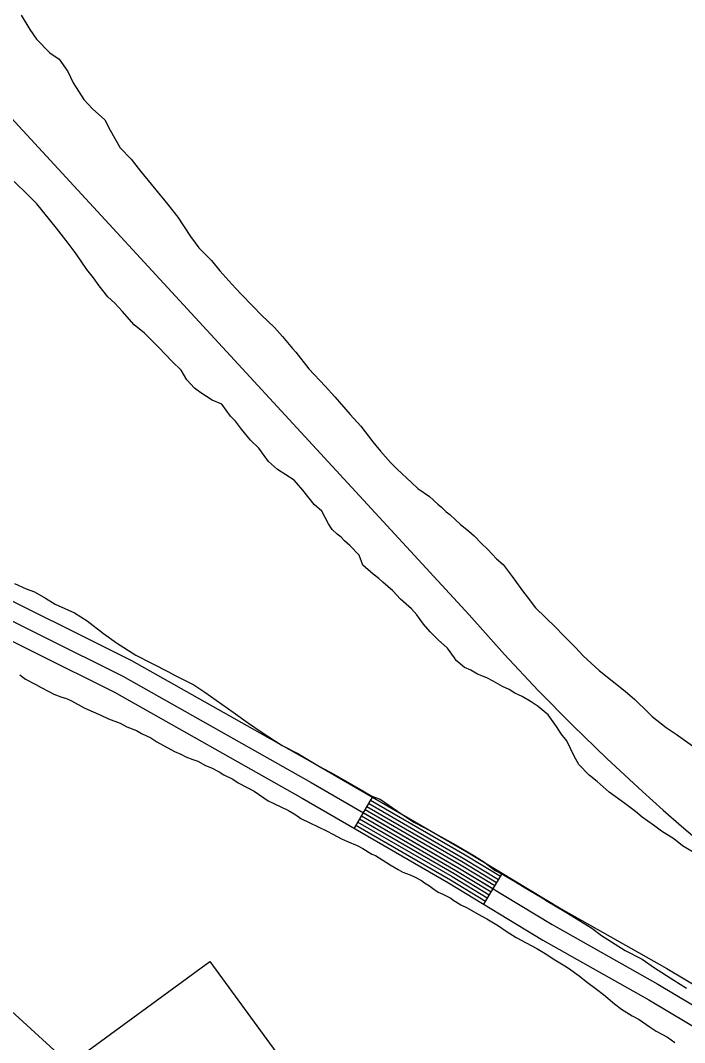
# Model space of a CAD drawing. Extents: x 3192986 to 3230865, y 867483 to 892886.
# Drawn here: x 3222737 to 3223289, y 874165 to 875015 of the extents above; entities that cross this region are included whole.
import ezdxf

# ---------------------------------------------------------------- set-up
doc = ezdxf.new("R2010")
doc.units = 0
for name, color, linetype in [('V-ROAD-CNTR', 7, 'Continuous'), ('V-SITE-VEGE', 7, 'Continuous'), ('V-TOPO-WATR-IDEN', 7, 'Continuous')]:
    doc.layers.add(name, color=color, linetype=linetype)

msp = doc.modelspace()

# ---------------------------------------------------------------- linework, layer by layer
at = {"layer": 'V-ROAD-CNTR'}
for p, q in [((3223029.1, 874369.45), (3223014.07, 874343.49)), ((3223137.19, 874306.1), (3223121.65, 874280.44))]:
    msp.add_line(p, q, dxfattribs=at)
for points in [[(3222425.93, 875262.95), (3223109.55, 874521.06), (3223139.03, 874488.1), (3223167.18, 874458.12), (3223195.71, 874429.1), (3223224.12, 874401.5), (3223253.76, 874373.96), (3223271.1, 874358.43), (3223286.16, 874345.27), (3223306.34, 874328.1), (3223329.43, 874309.07), (3223349.44, 874293.11), (3223383.85, 874266.73), (3223415.67, 874243.5), (3223441.36, 874225.52), (3224792.65, 873392.11), (3224866.37, 873340.26), (3224913.19, 873296.04)], [(3222130.86, 874729.24), (3222200.93, 874712.3), (3222460.23, 874632.38), (3222528.54, 874611.09), (3222580.08, 874595.12), (3222633.51, 874576.11), (3222695.85, 874549.23), (3222828.8, 874483.12), (3222985.84, 874394.5), (3223107.8, 874323.89), (3223186.2, 874276.43), (3223274.07, 874226.86), (3223505.58, 874088.8), (3223865.21, 873863.91), (3224208.09, 873654.99)], [(3222128.41, 874714.4), (3222196.95, 874697.83), (3222455.79, 874618.05), (3222524.08, 874596.77), (3222575.35, 874580.88), (3222628.02, 874562.14), (3222689.54, 874535.62), (3222821.77, 874469.86), (3222978.39, 874381.47), (3223100.16, 874310.98), (3223178.63, 874263.48), (3223266.54, 874213.89), (3223497.76, 874076), (3223857.33, 873851.14), (3224200.27, 873642.19)], [(3222125.96, 874699.56), (3222192.98, 874683.36), (3222451.35, 874603.73), (3222519.63, 874582.45), (3222570.61, 874566.65), (3222622.53, 874548.17), (3222683.23, 874522.01), (3222814.74, 874456.61), (3222970.95, 874368.45), (3223092.52, 874298.07), (3223171.05, 874250.53), (3223259.01, 874200.91), (3223489.94, 874063.2), (3223849.45, 873838.38), (3224192.46, 873629.39), (3224516.93, 873430.75), (3224769.64, 873272.05), (3224809.46, 873246.98), (3224837.9, 873229.01), (3224859.39, 873216.1), (3224868.75, 873213.41), (3224879.79, 873212.19), (3224890.98, 873211.29), (3224905.33, 873214.23)], [(3223027.59, 874366.86), (3223106.28, 874321.31), (3223135.63, 874303.53)], [(3223023.08, 874359.07), (3223101.69, 874313.56), (3223130.97, 874295.83)], [(3223024.59, 874361.66), (3223103.22, 874316.14), (3223132.53, 874298.4)], [(3223026.09, 874364.26), (3223104.75, 874318.73), (3223134.08, 874300.97)], [(3223018.57, 874351.28), (3223097.1, 874305.82), (3223126.31, 874288.13)], [(3223020.08, 874353.88), (3223098.63, 874308.4), (3223127.86, 874290.7)], [(3223021.58, 874356.47), (3223100.16, 874310.98), (3223129.42, 874293.27)], [(3223015.57, 874346.09), (3223094.05, 874300.66), (3223123.2, 874283)], [(3223017.07, 874348.68), (3223095.58, 874303.24), (3223124.76, 874285.57)]]:
    msp.add_lwpolyline(points, dxfattribs=at)
at = {"layer": 'V-SITE-VEGE'}
for p, q in [((3222737.15, 875019.59), (3222744.4, 875007.62)), ((3222744.4, 875007.62), (3222750.01, 874999.52)), ((3222750.01, 874999.52), (3222761.15, 874988.4)), ((3222761.15, 874988.4), (3222768.67, 874983.06)), ((3222768.67, 874983.06), (3222775.89, 874972.65)), ((3222775.89, 874972.65), (3222780.35, 874963.36)), ((3222780.35, 874963.36), (3222789.2, 874949.46)), ((3222789.2, 874949.46), (3222796.37, 874941.78)), ((3222796.37, 874941.78), (3222806.69, 874932.6)), ((3222806.69, 874932.6), (3222811.14, 874924.09)), ((3222811.14, 874924.09), (3222819.61, 874909.4)), ((3222819.61, 874909.4), (3222828.77, 874899.8)), ((3222828.77, 874899.8), (3222836.37, 874889.79)), ((3222836.37, 874889.79), (3222859.14, 874862.08)), ((3222742.61, 874870.12), (3222731.47, 874881.24)), ((3222750.16, 874862.83), (3222742.61, 874870.12)), ((3222766.55, 874842.43), (3222750.16, 874862.83)), ((3222859.14, 874862.08), (3222867.52, 874851.69)), ((3222867.52, 874851.69), (3222877.98, 874835.48)), ((3222776.14, 874830.11), (3222766.55, 874842.43)), ((3222877.98, 874835.48), (3222884.78, 874826.23)), ((3222782.94, 874821.25), (3222776.14, 874830.11)), ((3222884.78, 874826.23), (3222895.52, 874815.49)), ((3222791.77, 874808.13), (3222782.94, 874821.25)), ((3222797.37, 874801.21), (3222791.77, 874808.13)), ((3222895.52, 874815.49), (3222902.32, 874807.02)), ((3222802.17, 874794.65), (3222797.37, 874801.21)), ((3222902.32, 874807.02), (3222912.28, 874795.88)), ((3222809.37, 874785.41), (3222802.17, 874794.65)), ((3222912.28, 874795.88), (3222919.45, 874788.2)), ((3222814.94, 874780.05), (3222809.37, 874785.41)), ((3222919.45, 874788.2), (3222930.19, 874777.46)), ((3222821.3, 874773.53), (3222814.94, 874780.05)), ((3222930.19, 874777.46), (3222936.97, 874770.16)), ((3222831.28, 874761.99), (3222821.3, 874773.53)), ((3222936.97, 874770.16), (3222947.7, 874759.81)), ((3222839.6, 874755.11), (3222831.28, 874761.99)), ((3222947.7, 874759.81), (3222954.47, 874752.52)), ((3222851.54, 874743.22), (3222839.6, 874755.11)), ((3222954.47, 874752.52), (3222962.85, 874742.52)), ((3222862.68, 874731.71), (3222851.54, 874743.22)), ((3222962.85, 874742.52), (3222965.64, 874739.44)), ((3222870.23, 874724.43), (3222862.68, 874731.71)), ((3222965.64, 874739.44), (3222976.44, 874725.58)), ((3222875.07, 874716.31), (3222870.23, 874724.43)), ((3222976.44, 874725.58), (3222989.98, 874710.99)), ((3222881.44, 874709.4), (3222875.07, 874716.31)), ((3222886.59, 874705.59), (3222881.44, 874709.4)), ((3222989.98, 874710.99), (3222997.96, 874702.15)), ((3222896.07, 874699.51), (3222886.59, 874705.59)), ((3222903.94, 874696.14), (3222896.07, 874699.51)), ((3222997.96, 874702.15), (3223010.72, 874687.54)), ((3222911.16, 874686.12), (3222903.94, 874696.14)), ((3222915.53, 874681.9), (3222911.16, 874686.12)), ((3222920.34, 874675.35), (3222915.53, 874681.9)), ((3223010.72, 874687.54), (3223019.48, 874677.94)), ((3222927.92, 874666.12), (3222920.34, 874675.35)), ((3223019.48, 874677.94), (3223029.49, 874664.84)), ((3222934.68, 874659.6), (3222927.92, 874666.12)), ((3223029.49, 874664.84), (3223035.87, 874657.15)), ((3222942.7, 874648.42), (3222934.68, 874659.6)), ((3223035.87, 874657.15), (3223044.25, 874647.54)), ((3222950.23, 874641.92), (3222942.7, 874648.42)), ((3223044.25, 874647.54), (3223049.82, 874642.17)), ((3222964.07, 874632.8), (3222950.23, 874641.92)), ((3223049.82, 874642.17), (3223061.73, 874631.06)), ((3222971.25, 874624.73), (3222964.07, 874632.8)), ((3223061.73, 874631.06), (3223066.9, 874626.08)), ((3222980.84, 874612.8), (3222971.25, 874624.73)), ((3223066.9, 874626.08), (3223076.79, 874619.23)), ((3222987.19, 874607.05), (3222980.84, 874612.8)), ((3223076.79, 874619.23), (3223083.54, 874613.11)), ((3223083.54, 874613.11), (3223086.72, 874610.43)), ((3222992.85, 874596.61), (3222987.19, 874607.05)), ((3223086.72, 874610.43), (3223090.69, 874606.59)), ((3223090.69, 874606.59), (3223093.47, 874604.3)), ((3223093.47, 874604.3), (3223098.23, 874600.09)), ((3222995.67, 874591.98), (3222992.85, 874596.61)), ((3223098.23, 874600.09), (3223102.21, 874596.26)), ((3223102.21, 874596.26), (3223109.34, 874590.53)), ((3223000.03, 874588.15), (3222995.67, 874591.98)), ((3223003.21, 874585.47), (3223000.03, 874588.15)), ((3223109.34, 874590.53), (3223113.7, 874586.71)), ((3223005.99, 874582.4), (3223003.21, 874585.47)), ((3223010.36, 874578.58), (3223005.99, 874582.4)), ((3223018.32, 874570.52), (3223010.36, 874578.58)), ((3223113.7, 874586.71), (3223120.07, 874580.18)), ((3223120.07, 874580.18), (3223125.24, 874575.2)), ((3223021.2, 874562.37), (3223018.32, 874570.52)), ((3223125.24, 874575.2), (3223132.41, 874567.52)), ((3223029.93, 874554.72), (3223021.2, 874562.37)), ((3223132.41, 874567.52), (3223137.96, 874562.94)), ((3223137.96, 874562.94), (3223145.56, 874552.92)), ((3223034.68, 874551.29), (3223029.93, 874554.72)), ((3222731.67, 874547.13), (3222741.3, 874542.54)), ((3223037.86, 874548.22), (3223034.68, 874551.29)), ((3223046.19, 874540.96), (3223037.86, 874548.22)), ((3223145.56, 874552.92), (3223147.57, 874549.83)), ((3223147.57, 874549.83), (3223153.98, 874540.97)), ((3222741.3, 874542.54), (3222748.24, 874540.01)), ((3222748.24, 874540.01), (3222757.35, 874534.87)), ((3223052.57, 874534.04), (3223046.19, 874540.96)), ((3223153.98, 874540.97), (3223157.98, 874535.96)), ((3222757.35, 874534.87), (3222765.4, 874529.71)), ((3222765.4, 874529.71), (3222781.44, 874522.58)), ((3223061.7, 874526.01), (3223052.57, 874534.04)), ((3223157.98, 874535.96), (3223164.79, 874526.71)), ((3222781.44, 874522.58), (3222792.17, 874515.88)), ((3223066.08, 874521.01), (3223061.7, 874526.01)), ((3223071.69, 874513.3), (3223066.08, 874521.01)), ((3223164.79, 874526.71), (3223181.48, 874510.62)), ((3222792.17, 874515.88), (3222805.62, 874505.52)), ((3223077.28, 874506.77), (3223071.69, 874513.3)), ((3223181.48, 874510.62), (3223187.85, 874504.09)), ((3222805.62, 874505.52), (3222816.37, 874497.76)), ((3223084.04, 874500.25), (3223077.28, 874506.77)), ((3223187.85, 874504.09), (3223198.19, 874493.74)), ((3222816.37, 874497.76), (3222832.47, 874487.44)), ((3223091.58, 874493.35), (3223084.04, 874500.25)), ((3223198.19, 874493.74), (3223204.57, 874486.82)), ((3222832.47, 874487.44), (3222859.77, 874473.62)), ((3223097.59, 874485.27), (3223091.58, 874493.35)), ((3223098.8, 874482.94), (3223097.59, 874485.27)), ((3223204.57, 874486.82), (3223217.68, 874474.56)), ((3223105.93, 874477.21), (3223098.8, 874482.94)), ((3223111.05, 874474.96), (3223105.93, 874477.21)), ((3222736.02, 874471.13), (3222740.91, 874467.43)), ((3222859.77, 874473.62), (3222865.13, 874470.53)), ((3222865.13, 874470.53), (3222880.65, 874462.86)), ((3223116.58, 874471.55), (3223111.05, 874474.96)), ((3223124.45, 874468.57), (3223116.58, 874471.55)), ((3223129.57, 874465.93), (3223124.45, 874468.57)), ((3223217.68, 874474.56), (3223239.47, 874457.39)), ((3222740.91, 874467.43), (3222749.27, 874463.1)), ((3222749.27, 874463.1), (3222753.8, 874460.43)), ((3222753.8, 874460.43), (3222760.06, 874457.09)), ((3222880.65, 874462.86), (3222889.78, 874456.66)), ((3223137.46, 874461.39), (3223129.57, 874465.93)), ((3223142.98, 874458.75), (3223137.46, 874461.39)), ((3222760.06, 874457.09), (3222764.24, 874455.1)), ((3222764.24, 874455.1), (3222770.14, 874452.79)), ((3222770.14, 874452.79), (3222774.99, 874451.5)), ((3222774.99, 874451.5), (3222779.16, 874449.51)), ((3222889.78, 874456.66), (3222913.42, 874440.12)), ((3223147.72, 874455.71), (3223142.98, 874458.75)), ((3223153.63, 874453.09), (3223147.72, 874455.71)), ((3223161.13, 874448.54), (3223153.63, 874453.09)), ((3223239.47, 874457.39), (3223247.4, 874450.5)), ((3222779.16, 874449.51), (3222789.61, 874443.5)), ((3222789.61, 874443.5), (3222795.17, 874441.19)), ((3223167.06, 874444.74), (3223161.13, 874448.54)), ((3223175.39, 874437.86), (3223167.06, 874444.74)), ((3223247.4, 874450.5), (3223258.54, 874439.77)), ((3222795.17, 874441.19), (3222803.51, 874437.54)), ((3222803.51, 874437.54), (3222809.77, 874434.56)), ((3222809.77, 874434.56), (3222819.49, 874430.94)), ((3222913.42, 874440.12), (3222926.32, 874430.81)), ((3223182.2, 874428.22), (3223175.39, 874437.86)), ((3223258.54, 874439.77), (3223261.72, 874436.31)), ((3223261.72, 874436.31), (3223273.6, 874427.16)), ((3222819.49, 874430.94), (3222825.06, 874427.94)), ((3222825.06, 874427.94), (3222833.04, 874424.64)), ((3222926.32, 874430.81), (3222937.6, 874423.06)), ((3223186.22, 874422.05), (3223182.2, 874428.22)), ((3223273.6, 874427.16), (3223281.9, 874421.84)), ((3222833.04, 874424.64), (3222837.22, 874422.3)), ((3222837.22, 874422.3), (3222844.87, 874418.65)), ((3222844.87, 874418.65), (3222850.1, 874415.3)), ((3222937.6, 874423.06), (3222954.24, 874412.23)), ((3223191.01, 874416.28), (3223186.22, 874422.05)), ((3223281.9, 874421.84), (3223295.36, 874411.93)), ((3222850.1, 874415.3), (3222864.73, 874407.29)), ((3222954.24, 874412.23), (3222967.09, 874405.56)), ((3223197.1, 874403.5), (3223191.01, 874416.28)), ((3222864.73, 874407.29), (3222869.94, 874404.97)), ((3222869.94, 874404.97), (3222874.11, 874402.98)), ((3222874.11, 874402.98), (3222880.02, 874400.67)), ((3222880.02, 874400.67), (3222884.18, 874399.37)), ((3222967.09, 874405.56), (3222985.32, 874394.76)), ((3223200.74, 874396.54), (3223197.1, 874403.5)), ((3222884.18, 874399.37), (3222890.45, 874395.7)), ((3222890.45, 874395.7), (3222895.31, 874393.72)), ((3222895.31, 874393.72), (3222901.92, 874390.39)), ((3222985.32, 874394.76), (3222997.1, 874388.6)), ((3223209.49, 874387.71), (3223200.74, 874396.54)), ((3222901.92, 874390.39), (3222905.76, 874388.04)), ((3222905.76, 874388.04), (3222913.06, 874384.39)), ((3222913.06, 874384.39), (3222917.6, 874381.37)), ((3222997.1, 874388.6), (3223012.11, 874379.86)), ((3223216.23, 874382.37), (3223209.49, 874387.71)), ((3222917.6, 874381.37), (3222930.82, 874374.37)), ((3223012.11, 874379.86), (3223021.22, 874374.72)), ((3223021.22, 874374.72), (3223028.73, 874370.09)), ((3223226.16, 874373.57), (3223216.23, 874382.37)), ((3222930.82, 874374.37), (3222942.69, 874366.31)), ((3222942.69, 874366.31), (3222947.21, 874363.98)), ((3223028.73, 874370.09), (3223035.67, 874367.56)), ((3223035.67, 874367.56), (3223052.86, 874355.68)), ((3223239.22, 874364.04), (3223226.16, 874373.57)), ((3222947.21, 874363.98), (3222959.38, 874358.34)), ((3222959.38, 874358.34), (3222965.66, 874354.66)), ((3223247.93, 874357.56), (3223239.22, 874364.04)), ((3223253.48, 874352.59), (3223247.93, 874357.56)), ((3222965.66, 874354.66), (3222969.85, 874351.64)), ((3222969.85, 874351.64), (3222977.15, 874347.98)), ((3223052.86, 874355.68), (3223063.6, 874348.45)), ((3223262.98, 874346.12), (3223253.48, 874352.59)), ((3222977.15, 874347.98), (3222991.06, 874341.34)), ((3222991.06, 874341.34), (3222996.28, 874338.68)), ((3223063.6, 874348.45), (3223072.7, 874343.84)), ((3223072.7, 874343.84), (3223088.77, 874335.11)), ((3223269.71, 874341.17), (3223262.98, 874346.12)), ((3223279.98, 874334.71), (3223269.71, 874341.17)), ((3222996.28, 874338.68), (3223003.59, 874334.67)), ((3223003.59, 874334.67), (3223008.46, 874332.35)), ((3223008.46, 874332.35), (3223016.45, 874329.05)), ((3223088.77, 874335.11), (3223098.95, 874329.46)), ((3223287.11, 874328.99), (3223279.98, 874334.71)), ((3223016.45, 874329.05), (3223021.32, 874326.72)), ((3223021.32, 874326.72), (3223028.64, 874322.03)), ((3223098.95, 874329.46), (3223114.5, 874320.2)), ((3223300.14, 874321.02), (3223287.11, 874328.99)), ((3223028.64, 874322.03), (3223031.77, 874320.71)), ((3223031.77, 874320.71), (3223043.97, 874313)), ((3223114.5, 874320.2), (3223122.01, 874315.56)), ((3223122.01, 874315.56), (3223131.16, 874308.3)), ((3223043.97, 874313), (3223050.59, 874309.33)), ((3223050.59, 874309.33), (3223054.43, 874306.99)), ((3223054.43, 874306.99), (3223060.67, 874304.69)), ((3223131.16, 874308.3), (3223138.12, 874304.72)), ((3223060.67, 874304.69), (3223064.85, 874302.7)), ((3223064.85, 874302.7), (3223070.06, 874300.03)), ((3223070.06, 874300.03), (3223072.51, 874298.01)), ((3223138.12, 874304.72), (3223148.3, 874299.07)), ((3223148.3, 874299.07), (3223156.35, 874293.91)), ((3223072.51, 874298.01), (3223076.69, 874295.67)), ((3223076.69, 874295.67), (3223079.14, 874293.65)), ((3223079.14, 874293.65), (3223084.03, 874290.29)), ((3223084.03, 874290.29), (3223087.85, 874288.64)), ((3223156.35, 874293.91), (3223170.29, 874285.68)), ((3223087.85, 874288.64), (3223094.46, 874285.31)), ((3223094.46, 874285.31), (3223096.21, 874283.96)), ((3223096.21, 874283.96), (3223102.83, 874279.95)), ((3223170.29, 874285.68), (3223175.12, 874282.58)), ((3223175.12, 874282.58), (3223190.13, 874273.84)), ((3223102.83, 874279.95), (3223108.05, 874277.28)), ((3223108.05, 874277.28), (3223117.11, 874271.94)), ((3223190.13, 874273.84), (3223211.6, 874260.44)), ((3223117.11, 874271.94), (3223124.42, 874268.28)), ((3223124.42, 874268.28), (3223134.18, 874262.25)), ((3223134.18, 874262.25), (3223140.47, 874257.88)), ((3223140.47, 874257.88), (3223148.84, 874252.52)), ((3223211.6, 874260.44), (3223219.66, 874254.23)), ((3223148.84, 874252.52), (3223165.89, 874243.52)), ((3223219.66, 874254.23), (3223239.51, 874241.86)), ((3223165.89, 874243.52), (3223174.26, 874238.5)), ((3223239.51, 874241.86), (3223253.43, 874234.69)), ((3223174.26, 874238.5), (3223179.49, 874234.81)), ((3223179.49, 874234.81), (3223189.25, 874229.12)), ((3223253.43, 874234.69), (3223263.65, 874227.44)), ((3223189.25, 874229.12), (3223192.39, 874227.11)), ((3223192.39, 874227.11), (3223201.12, 874220.72)), ((3223263.65, 874227.44), (3223279.74, 874217.13)), ((3223201.12, 874220.72), (3223207.07, 874216.01)), ((3223207.07, 874216.01), (3223215.46, 874209.61)), ((3223279.74, 874217.13), (3223290.47, 874210.43)), ((3223215.46, 874209.61), (3223221.4, 874205.24)), ((3223221.4, 874205.24), (3223230.5, 874197.47)), ((3223230.5, 874197.47), (3223236.44, 874193.1)), ((3223236.44, 874193.1), (3223245.16, 874187.4)), ((3223245.16, 874187.4), (3223251.08, 874184.4)), ((3223251.08, 874184.4), (3223259.45, 874178.7)), ((3223259.45, 874178.7), (3223265.04, 874174.66)), ((3223265.04, 874174.66), (3223274.45, 874169.66)), ((3223274.45, 874169.66), (3223280.73, 874165.29))]:
    msp.add_line(p, q, dxfattribs=at)
at = {"layer": 'V-TOPO-WATR-IDEN'}
msp.add_lwpolyline([(3222551.64, 874353.19), (3222777.27, 874147.28), (3222894.12, 874232.67), (3223270.84, 873717.11), (3223153.99, 873631.72), (3223287.43, 873346.22)], dxfattribs=at)

doc.saveas('drawing.dxf')
